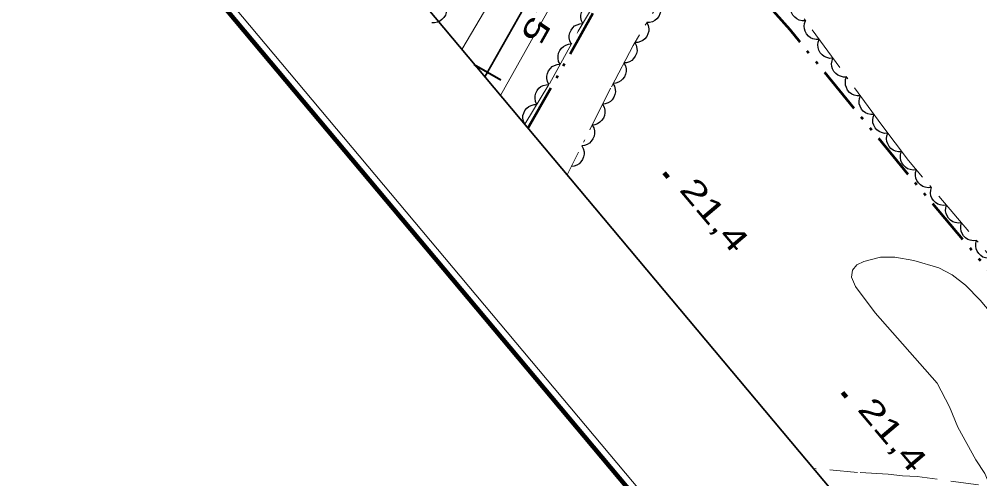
# Model space of a CAD drawing. Extents: x 386081 to 389416, y 5130568 to 5134082.
# Drawn here: x 387416.1 to 387540.2, y 5131306.8 to 5131366.2 of the extents above; entities that cross this region are included whole.
import ezdxf

# ---------------------------------------------------------------- set-up
doc = ezdxf.new("R2010")
doc.units = 0
doc.header["$LTSCALE"] = 1.2
for name, pattern in [('DASH_DOUBLE_DOT', [9.2, 5, -1.2, 0.3, -1.2, 0.3, -1.2]), ('DOT_DASHED', [7.7, 5, -1.2, 0.3, -1.2]), ('MEDIUM_DASHED', [4.5, 3, -1.5])]:
    doc.linetypes.add(name, pattern=pattern)
for name, color, linetype, lineweight in [('19', 7, 'Continuous', 13), ('2', 7, 'Continuous', 13), ('23', 7, 'Continuous', 40), ('3', 7, 'Continuous', 140), ('4', 7, 'DASH_DOUBLE_DOT', 53), ('44', 7, 'Continuous', 25), ('60', 7, 'Continuous', 13)]:
    doc.layers.add(name, color=color, linetype=linetype, lineweight=lineweight)

msp = doc.modelspace()

# ---------------------------------------------------------------- linework, layer by layer
at = {"layer": '19', "linetype": 'MEDIUM_DASHED'}
msp.add_lwpolyline([(387540.02, 5131306.04), (387532.09, 5131307.11), (387530.22, 5131307.2), (387528.34, 5131307.41), (387524.41, 5131307.65), (387518.74, 5131308.13)], dxfattribs=at)
at = {"layer": '2'}
for points in [[(387554.33, 5131490.45), (387547.71, 5131478.33), (387545.6, 5131474.23), (387538.62, 5131462.73), (387531.58, 5131450.45), (387522.06, 5131432.64), (387515.22, 5131420.8), (387508.25, 5131408.48), (387504.49, 5131402.17), (387486.81, 5131371.62), (387478.26, 5131356.29)], [(387473.26, 5131362.23), (387476.74, 5131368.13), (387480.68, 5131375.09), (387488.92, 5131389.25), (387494.21, 5131397.89), (387506.17, 5131418.92), (387513.02, 5131430.76), (387519.07, 5131441.83), (387524.62, 5131451.69), (387535.67, 5131469.8), (387540.55, 5131478.3), (387543.89, 5131484.44)], [(387541.64, 5131305.63), (387540.83, 5131307.51), (387539.69, 5131309.26), (387537.34, 5131313.48), (387536.3, 5131316.13), (387534.7, 5131319.17), (387526.68, 5131328.26), (387524.12, 5131331.63), (387523.63, 5131332.86), (387523.76, 5131333.76), (387524.31, 5131334.46), (387525.22, 5131334.86), (387527.38, 5131335.42), (387529.21, 5131335.42), (387531.66, 5131334.99), (387534.91, 5131334.04), (387536.61, 5131333.13), (387538.33, 5131331.8), (387540.24, 5131329.87), (387543.01, 5131326.59), (387554.35, 5131313.74), (387565.25, 5131301.68)]]:
    msp.add_lwpolyline(points, dxfattribs=at)
at = {"layer": '23'}
msp.add_line((387474.84, 5131360.3), (387478.31, 5131358.33), dxfattribs=at)
at = {"layer": '23', "lineweight": 35}
msp.add_lwpolyline([(388350.66, 5132898.63), (388202.91, 5132638.38), (388174.85, 5132589.18), (388148.16, 5132542.09), (388122.46, 5132497.01), (388036.96, 5132346.4), (388027.91, 5132330.61), (387994.29, 5132271.3), (387943.96, 5132182.8), (387915.65, 5132132.74), (387888.36, 5132084.71), (387863.09, 5132039.98), (387797.42, 5131924.62), (387647.54, 5131660.34), (387567.35, 5131519.3), (387534.84, 5131461.86), (387476.24, 5131358.73)], dxfattribs=at)
at = {"layer": '3'}
for p, q in [((387499.42, 5131346.31), (387499.93, 5131345.7)), ((387522.44, 5131317.95), (387522.95, 5131317.34))]:
    msp.add_line(p, q, dxfattribs=at)
at = {"layer": '4'}
for points in [[(387566.42, 5131303.9), (387530.96, 5131346.09), (387515.69, 5131364.76), (387501.67, 5131380.58), (387499.1, 5131383.05), (387500.67, 5131386.61), (387516.18, 5131411.59), (387529.43, 5131434.73), (387541.53, 5131455.63), (387550.92, 5131473.93), (387557.21, 5131484.48), (387558.57, 5131487.55), (387566.63, 5131502.92), (387587.82, 5131539.32), (387598.88, 5131560.51), (387607.65, 5131575.65), (387611.01, 5131580.38)], [(387481.81, 5131352.09), (387497.52, 5131379.83), (387499.1, 5131383.05), (387498.09, 5131384.13)]]:
    msp.add_lwpolyline(points, dxfattribs=at)
at = {"layer": '44', "linetype": 'DOT_DASHED', "lineweight": 13}
for points in [[(387481.39, 5131352.59), (387484.57, 5131357.83), (387488.31, 5131364.59), (387495.4, 5131376.74), (387499.15, 5131382.55), (387503.45, 5131388.67), (387511.99, 5131401.38), (387514.82, 5131406.22), (387518.46, 5131411.73), (387523.79, 5131420.42), (387527.76, 5131427.49), (387531.98, 5131434.2), (387538.22, 5131444.71), (387539.39, 5131447.34), (387542.94, 5131454.25), (387546.26, 5131461.5), (387549.98, 5131468.65), (387553.52, 5131474.74), (387559.03, 5131483.59), (387572.94, 5131505.25)], [(387544.8, 5131331.71), (387530.97, 5131347.91), (387527.54, 5131352.46), (387515.18, 5131369.38), (387510.24, 5131375.53), (387508.7, 5131376.91), (387506.42, 5131378.48), (387505.98, 5131378.34), (387504.62, 5131377.59), (387503.98, 5131376.71), (387500.99, 5131372.05), (387495.39, 5131362.74), (387492.48, 5131357.23), (387486.87, 5131346.05)]]:
    msp.add_lwpolyline(points, dxfattribs=at)
at = {"layer": '44'}
for points in [[(387471.09, 5131368.15), (387471.24, 5131367.76), (387471.27, 5131367.35), (387471.25, 5131367.02), (387471.13, 5131366.69), (387470.94, 5131366.37), (387470.68, 5131366.1), (387470.43, 5131365.89), (387470.1, 5131365.76), (387469.74, 5131365.68), (387469.38, 5131365.69)], [(387488.89, 5131365.58), (387488.71, 5131365.96), (387488.64, 5131366.36), (387488.64, 5131366.69), (387488.73, 5131367.03), (387488.89, 5131367.36), (387489.14, 5131367.65), (387489.37, 5131367.88), (387489.69, 5131368.04), (387490.04, 5131368.15), (387490.4, 5131368.17)], [(387498.72, 5131368.28), (387498.9, 5131367.9), (387498.95, 5131367.5), (387498.96, 5131367.17), (387498.86, 5131366.83), (387498.7, 5131366.5), (387498.45, 5131366.21), (387498.21, 5131365.98), (387497.89, 5131365.83), (387497.53, 5131365.73), (387497.17, 5131365.71)], [(387517.68, 5131365.96), (387517.26, 5131365.95), (387516.87, 5131366.05), (387516.56, 5131366.18), (387516.29, 5131366.4), (387516.05, 5131366.68), (387515.87, 5131367.02), (387515.76, 5131367.32), (387515.74, 5131367.68), (387515.79, 5131368.04), (387515.91, 5131368.38)], [(387487.41, 5131362.97), (387487.22, 5131363.34), (387487.15, 5131363.74), (387487.14, 5131364.07), (387487.22, 5131364.41), (387487.37, 5131364.75), (387487.61, 5131365.05), (387487.84, 5131365.28), (387488.15, 5131365.44), (387488.51, 5131365.56), (387488.86, 5131365.59)], [(387497.17, 5131365.71), (387497.35, 5131365.33), (387497.41, 5131364.93), (387497.41, 5131364.6), (387497.31, 5131364.26), (387497.15, 5131363.93), (387496.9, 5131363.63), (387496.66, 5131363.41), (387496.34, 5131363.26), (387495.99, 5131363.16), (387495.63, 5131363.14)], [(387519.45, 5131363.54), (387519.03, 5131363.52), (387518.64, 5131363.63), (387518.33, 5131363.75), (387518.06, 5131363.98), (387517.82, 5131364.25), (387517.64, 5131364.6), (387517.53, 5131364.9), (387517.51, 5131365.25), (387517.56, 5131365.62), (387517.68, 5131365.96)], [(387521.22, 5131361.12), (387520.8, 5131361.1), (387520.41, 5131361.21), (387520.1, 5131361.33), (387519.83, 5131361.55), (387519.58, 5131361.83), (387519.41, 5131362.17), (387519.3, 5131362.48), (387519.28, 5131362.83), (387519.33, 5131363.2), (387519.45, 5131363.54)], [(387485.96, 5131360.34), (387485.77, 5131360.71), (387485.7, 5131361.11), (387485.69, 5131361.44), (387485.77, 5131361.79), (387485.92, 5131362.12), (387486.16, 5131362.42), (387486.39, 5131362.65), (387486.7, 5131362.82), (387487.05, 5131362.93), (387487.41, 5131362.97)], [(387495.61, 5131363.15), (387495.8, 5131362.78), (387495.88, 5131362.38), (387495.9, 5131362.05), (387495.82, 5131361.71), (387495.68, 5131361.37), (387495.45, 5131361.06), (387495.22, 5131360.83), (387494.91, 5131360.66), (387494.56, 5131360.54), (387494.2, 5131360.5)], [(387522.99, 5131358.69), (387522.57, 5131358.68), (387522.18, 5131358.78), (387521.87, 5131358.91), (387521.6, 5131359.13), (387521.35, 5131359.41), (387521.18, 5131359.75), (387521.07, 5131360.06), (387521.05, 5131360.41), (387521.1, 5131360.78), (387521.22, 5131361.12)], [(387484.51, 5131357.72), (387484.32, 5131358.09), (387484.25, 5131358.49), (387484.23, 5131358.82), (387484.32, 5131359.16), (387484.47, 5131359.5), (387484.71, 5131359.8), (387484.94, 5131360.03), (387485.25, 5131360.19), (387485.6, 5131360.31), (387485.96, 5131360.34)], [(387494.2, 5131360.5), (387494.4, 5131360.13), (387494.48, 5131359.73), (387494.5, 5131359.4), (387494.42, 5131359.06), (387494.28, 5131358.72), (387494.04, 5131358.41), (387493.82, 5131358.18), (387493.51, 5131358.01), (387493.16, 5131357.88), (387492.8, 5131357.84)], [(387524.76, 5131356.27), (387524.34, 5131356.26), (387523.95, 5131356.36), (387523.64, 5131356.49), (387523.37, 5131356.71), (387523.12, 5131356.99), (387522.95, 5131357.33), (387522.84, 5131357.63), (387522.82, 5131357.99), (387522.86, 5131358.35), (387522.99, 5131358.69)], [(387482.95, 5131355.15), (387482.77, 5131355.53), (387482.72, 5131355.94), (387482.72, 5131356.27), (387482.82, 5131356.6), (387482.98, 5131356.94), (387483.23, 5131357.23), (387483.47, 5131357.45), (387483.79, 5131357.6), (387484.14, 5131357.7), (387484.5, 5131357.72)], [(387492.79, 5131357.85), (387493, 5131357.49), (387493.08, 5131357.09), (387493.11, 5131356.76), (387493.04, 5131356.42), (387492.9, 5131356.07), (387492.67, 5131355.76), (387492.46, 5131355.52), (387492.15, 5131355.35), (387491.8, 5131355.22), (387491.45, 5131355.17)], [(387526.53, 5131353.85), (387526.11, 5131353.83), (387525.71, 5131353.94), (387525.41, 5131354.06), (387525.14, 5131354.29), (387524.89, 5131354.56), (387524.72, 5131354.91), (387524.61, 5131355.21), (387524.59, 5131355.56), (387524.63, 5131355.93), (387524.76, 5131356.27)], [(387481.39, 5131352.59), (387481.22, 5131352.97), (387481.16, 5131353.37), (387481.16, 5131353.7), (387481.26, 5131354.04), (387481.42, 5131354.37), (387481.67, 5131354.66), (387481.91, 5131354.88), (387482.23, 5131355.03), (387482.59, 5131355.14), (387482.95, 5131355.15)], [(387491.45, 5131355.17), (387491.65, 5131354.8), (387491.74, 5131354.41), (387491.76, 5131354.08), (387491.69, 5131353.73), (387491.56, 5131353.39), (387491.33, 5131353.08), (387491.11, 5131352.84), (387490.8, 5131352.66), (387490.46, 5131352.53), (387490.1, 5131352.49)], [(387528.3, 5131351.43), (387527.88, 5131351.41), (387527.48, 5131351.52), (387527.18, 5131351.64), (387526.91, 5131351.86), (387526.66, 5131352.14), (387526.49, 5131352.48), (387526.38, 5131352.79), (387526.36, 5131353.14), (387526.4, 5131353.51), (387526.53, 5131353.85)], [(387490.1, 5131352.49), (387490.3, 5131352.12), (387490.39, 5131351.73), (387490.42, 5131351.4), (387490.35, 5131351.05), (387490.21, 5131350.71), (387489.98, 5131350.4), (387489.76, 5131350.16), (387489.46, 5131349.98), (387489.11, 5131349.85), (387488.75, 5131349.81)], [(387530.12, 5131349.04), (387529.7, 5131349.02), (387529.3, 5131349.12), (387529, 5131349.24), (387528.72, 5131349.46), (387528.47, 5131349.73), (387528.3, 5131350.07), (387528.18, 5131350.38), (387528.16, 5131350.73), (387528.19, 5131351.1), (387528.31, 5131351.44)], [(387488.75, 5131349.81), (387488.96, 5131349.44), (387489.05, 5131349.04), (387489.07, 5131348.72), (387489, 5131348.37), (387488.86, 5131348.03), (387488.64, 5131347.72), (387488.42, 5131347.48), (387488.11, 5131347.3), (387487.77, 5131347.17), (387487.41, 5131347.12)], [(387532, 5131346.71), (387531.58, 5131346.66), (387531.18, 5131346.73), (387530.87, 5131346.84), (387530.58, 5131347.04), (387530.32, 5131347.3), (387530.12, 5131347.63), (387529.98, 5131347.92), (387529.94, 5131348.27), (387529.95, 5131348.64), (387530.05, 5131348.99)], [(387533.95, 5131344.43), (387533.53, 5131344.38), (387533.13, 5131344.45), (387532.82, 5131344.56), (387532.53, 5131344.76), (387532.26, 5131345.01), (387532.07, 5131345.34), (387531.93, 5131345.64), (387531.89, 5131345.99), (387531.9, 5131346.36), (387532, 5131346.71)], [(387535.89, 5131342.14), (387535.48, 5131342.1), (387535.08, 5131342.17), (387534.76, 5131342.27), (387534.47, 5131342.47), (387534.21, 5131342.73), (387534.01, 5131343.06), (387533.88, 5131343.36), (387533.83, 5131343.71), (387533.85, 5131344.08), (387533.95, 5131344.43)], [(387537.84, 5131339.86), (387537.43, 5131339.82), (387537.03, 5131339.89), (387536.71, 5131339.99), (387536.42, 5131340.19), (387536.16, 5131340.45), (387535.96, 5131340.78), (387535.83, 5131341.08), (387535.78, 5131341.43), (387535.8, 5131341.8), (387535.89, 5131342.14)], [(387539.79, 5131337.58), (387539.37, 5131337.53), (387538.97, 5131337.61), (387538.66, 5131337.71), (387538.37, 5131337.91), (387538.11, 5131338.17), (387537.91, 5131338.5), (387537.77, 5131338.79), (387537.73, 5131339.14), (387537.75, 5131339.51), (387537.84, 5131339.86)], [(387541.74, 5131335.3), (387541.32, 5131335.25), (387540.92, 5131335.33), (387540.61, 5131335.43), (387540.32, 5131335.63), (387540.06, 5131335.89), (387539.86, 5131336.22), (387539.72, 5131336.51), (387539.68, 5131336.86), (387539.69, 5131337.23), (387539.79, 5131337.58)]]:
    msp.add_lwpolyline(points, dxfattribs=at)
at = {"layer": '60'}
msp.add_line((388114.02, 5130569.89), (386082.87, 5132988.02), dxfattribs=at)
at = {"layer": '60', "lineweight": 158}
msp.add_lwpolyline([(386081.46, 5132988.14), (387383.17, 5134081.54), (389415.62, 5131661.88), (388113.9, 5130568.48)], close=True, dxfattribs=at)
at = {"layer": '60', "lineweight": 35}
msp.add_lwpolyline([(386109.63, 5132985.69), (387380.72, 5134053.36), (389052.99, 5132062.51), (387781.9, 5130994.83)], close=True, dxfattribs=at)

# ---------------------------------------------------------------- texts
at = {"layer": '3', "width": 1.4}
for s, rotation, p in [('22,5   ', 240.64, (387486.13, 5131373.62)), ('21,4   ', 310.294, (387501.25, 5131344.09)), ('21,4   ', 310.294, (387524.27, 5131315.73))]:
    msp.add_text(s, height=3, rotation=rotation, dxfattribs=at).set_placement(p)

doc.saveas('drawing.dxf')
